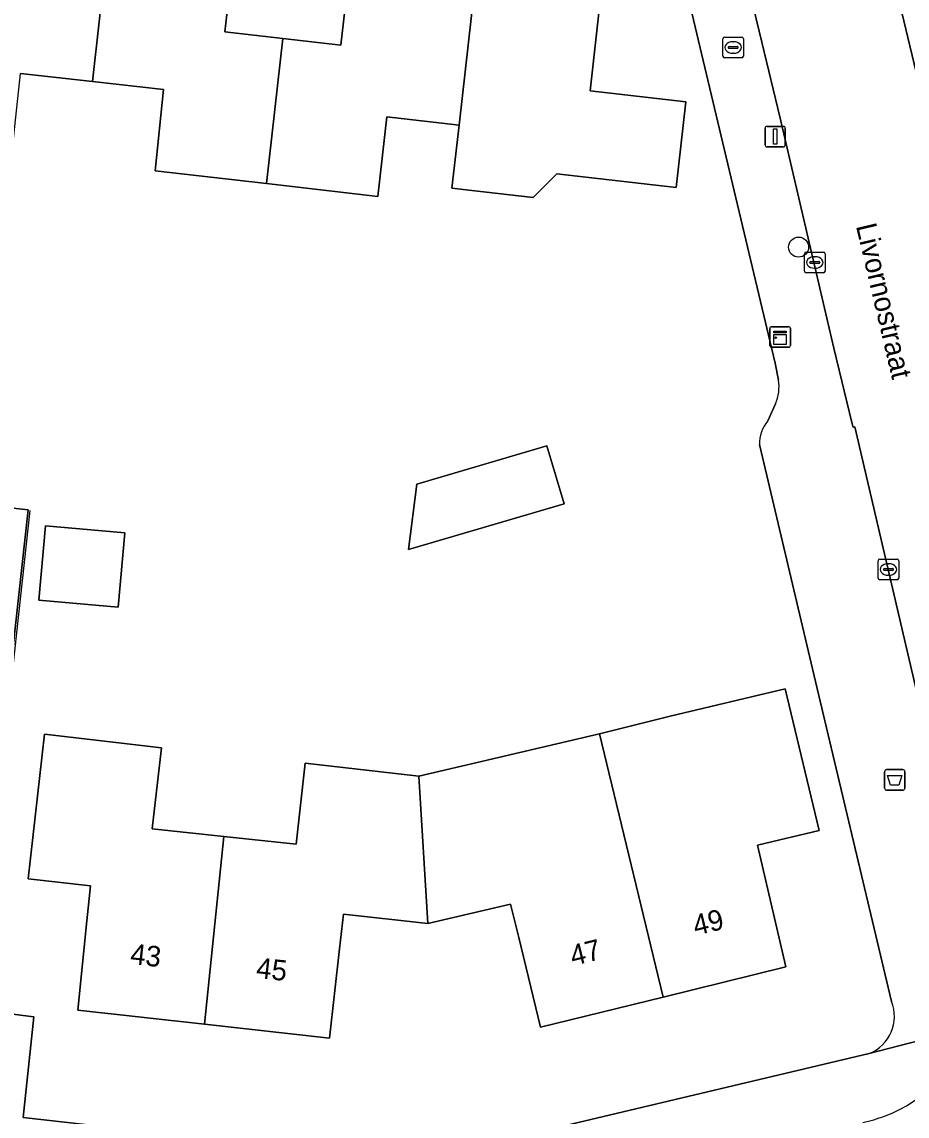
# Model space of a CAD drawing. Extents: x 162082 to 163401, y 388089 to 388636.
# Drawn here: x 162909.7 to 162952.9, y 388259.4 to 388312.7 of the extents above; entities that cross this region are included whole.
import ezdxf

# ---------------------------------------------------------------- set-up
doc = ezdxf.new("R2010")
doc.units = 0
for name, color, linetype in [('IMGEO_Afvalbak', 7, 'Continuous'), ('IMGEO_Boom', 7, 'Continuous'), ('IMGEO_Brandkraan', 7, 'Continuous'), ('IMGEO_Erf', 7, 'Continuous'), ('IMGEO_Kast', 7, 'Continuous'), ('IMGEO_Kolk', 7, 'Continuous'), ('IMGEO_Lichtmast', 7, 'Continuous'), ('IMGEO_Muur', 7, 'Continuous'), ('IMGEO_Openbare_ruimte_label', 7, 'Continuous'), ('IMGEO_Pand', 7, 'Continuous'), ('IMGEO_Pand_nummerreeks', 7, 'Continuous'), ('IMGEO_Rijbaan_lokaal_gesloten', 7, 'Continuous'), ('IMGEO_Rijbaan_lokaal_open', 7, 'Continuous'), ('IMGEO_Voetpad_open', 7, 'Continuous')]:
    doc.layers.add(name, color=color, linetype=linetype)

msp = doc.modelspace()

# ---------------------------------------------------------------- linework, layer by layer
at = {"layer": 'IMGEO_Afvalbak'}
for p, q in [((162951.867, 388276.247), (162952.657, 388276.247)), ((162952.657, 388276.247), (162951.867, 388276.247)), ((162951.767, 388275.347), (162951.767, 388276.147)), ((162951.767, 388276.147), (162951.767, 388275.347)), ((162952.757, 388276.147), (162952.757, 388275.347)), ((162952.757, 388275.347), (162952.757, 388276.147)), ((162952.657, 388275.247), (162951.867, 388275.247)), ((162951.867, 388275.247), (162952.657, 388275.247))]:
    msp.add_line(p, q, dxfattribs=at)
msp.add_lwpolyline([(162951.91, 388275.961), (162952.614, 388275.961), (162952.465, 388275.491), (162952.059, 388275.491), (162951.91, 388275.961)], dxfattribs=at)
for centre, start, end in [((162951.867, 388276.147), 90, 180), ((162951.867, 388276.147), 90, 180), ((162952.657, 388276.147), 0, 90), ((162952.657, 388276.147), 360, 90), ((162951.867, 388275.347), 180, 270), ((162951.867, 388275.347), 180, 270), ((162952.657, 388275.347), 270, 0), ((162952.657, 388275.347), 270, 0)]:
    msp.add_arc(centre, 0.1, start, end, dxfattribs=at)
at = {"layer": 'IMGEO_Boom'}
msp.add_circle((162947.581, 388301.686), 0.489, dxfattribs=at)
at = {"layer": 'IMGEO_Brandkraan'}
for p, q in [((162943.967, 388311.906), (162944.819, 388311.906)), ((162943.892, 388310.98), (162943.892, 388311.832)), ((162944.151, 388311.4), (162944.151, 388311.412)), ((162944.589, 388311.363), (162944.191, 388311.363)), ((162944.194, 388311.449), (162944.592, 388311.449)), ((162944.38, 388311.686), (162944.405, 388311.686)), ((162944.635, 388311.412), (162944.635, 388311.4)), ((162944.893, 388311.832), (162944.893, 388310.98)), ((162944.819, 388310.906), (162943.967, 388310.906)), ((162944.403, 388311.126), (162944.378, 388311.126))]:
    msp.add_line(p, q, dxfattribs=at)
for points in [[(162943.967, 388311.906), (162944.819, 388311.906)], [(162943.892, 388310.98), (162943.892, 388311.832)], [(162944.893, 388311.832), (162944.893, 388310.98)], [(162944.819, 388310.906), (162943.967, 388310.906)]]:
    msp.add_lwpolyline(points, dxfattribs=at)
for centre, radius, start, end in [((162943.969, 388311.83), 0.0765, 91.552, 178.448), ((162943.969, 388311.83), 0.0765, 91.552, 178.448), ((162944.817, 388311.83), 0.0765, 1.552, 88.448), ((162944.817, 388311.83), 0.0765, 1.552, 88.448), ((162944.191, 388311.409), 0.0403, 85.8775, 175.7526), ((162944.188, 388311.399), 0.0366, 178.938, 274.7102), ((162944.592, 388311.406), 0.043, 264.8664, 352.4533), ((162944.596, 388311.411), 0.0386, 1.7309, 96.639), ((162943.969, 388310.982), 0.0765, 181.552, 268.448), ((162943.969, 388310.982), 0.0765, 181.552, 268.448), ((162944.817, 388310.982), 0.0765, 271.552, 358.448), ((162944.817, 388310.982), 0.0765, 271.552, 358.448)]:
    msp.add_arc(centre, radius, start, end, dxfattribs=at)
for centre, major_axis, ratio, start_param, end_param in [((162944.379, 388311.406), (-0.387, 0.002), 0.722429, 4.712389, 7.853982), ((162944.404, 388311.406), (-0.39, 0.002), 0.717154, 1.570796, 4.712389)]:
    msp.add_ellipse(centre, major_axis=major_axis, ratio=ratio, start_param=start_param, end_param=end_param, dxfattribs=at)
at = {"layer": 'IMGEO_Erf'}
for points in [[(162946.597, 388295.207), (162946.435, 388296.029), (162941.347, 388317.481)], [(162938.195, 388316.183), (162937.422, 388309.296), (162942.086, 388308.758), (162941.619, 388304.591), (162935.807, 388305.262), (162934.647, 388304.102), (162931.66, 388304.446), (162930.692, 388304.558), (162931.04, 388307.626), (162927.525, 388308.031), (162927.078, 388304.156), (162921.665, 388304.78), (162916.233, 388305.407), (162916.65, 388309.367), (162913.18, 388309.749), (162909.677, 388310.134)], [(162919.824, 388313.864), (162919.63, 388312.164), (162922.452, 388311.842), (162925.283, 388311.518), (162925.477, 388313.219)], [(162946.081, 388293.222), (162946.455, 388294.058)], [(162952.111, 388264.963), (162948.409, 388280.547), (162945.672, 388292.072)], [(162907.123, 388289.226), (162910.054, 388288.891), (162908.073, 388271.01)], [(162907.36, 388264.58), (162910.334, 388264.217), (162909.814, 388259.308), (162924.044, 388257.709), (162923.853, 388256.162), (162923.899, 388256.008), (162951.024, 388262.43)]]:
    msp.add_lwpolyline(points, dxfattribs=at)
for points in [[(162935.314, 388292.019), (162936.167, 388289.187), (162928.585, 388286.965), (162928.982, 388290.151)], [(162910.578, 388284.497), (162910.902, 388288.122), (162914.757, 388287.777), (162914.433, 388284.152)], [(162941.332, 388278.844), (162946.93, 388280.188), (162948.577, 388273.289), (162945.576, 388272.563), (162945.965, 388270.901), (162946.962, 388266.642), (162940.978, 388265.172), (162935.002, 388263.704), (162933.948, 388268.07), (162933.553, 388269.704), (162929.517, 388268.75), (162925.41, 388269.205), (162925.223, 388267.525), (162924.738, 388263.182), (162918.647, 388263.856), (162912.47, 388264.539), (162912.915, 388268.89), (162913.089, 388270.596), (162910.061, 388270.934), (162910.851, 388277.975), (162916.54, 388277.317), (162916.09, 388273.372), (162919.583, 388272.995), (162923.103, 388272.616), (162923.548, 388276.555), (162929.087, 388275.936), (162937.877, 388277.991)]]:
    msp.add_lwpolyline(points, close=True, dxfattribs=at)
for centre, radius, start, end in [((162944.65, 388294.864), 1.977, 335.9304, 9.9791), ((162947.319, 388292.134), 1.648, 138.6839, 182.1601), ((162950.294, 388264.243), 1.954, 291.9287, 21.6195)]:
    msp.add_arc(centre, radius, start, end, dxfattribs=at)
at = {"layer": 'IMGEO_Kast'}
for p, q in [((162946.18, 388296.887), (162946.18, 388297.728)), ((162946.18, 388297.728), (162946.18, 388296.887)), ((162946.255, 388297.812), (162947.096, 388297.812)), ((162947.096, 388297.812), (162946.255, 388297.812)), ((162947.18, 388297.737), (162947.18, 388296.896)), ((162947.18, 388296.896), (162947.18, 388297.737)), ((162947.105, 388296.812), (162946.264, 388296.812)), ((162946.264, 388296.812), (162947.105, 388296.812))]:
    msp.add_line(p, q, dxfattribs=at)
for points in [[(162946.375, 388297.602), (162946.975, 388297.602), (162946.975, 388297.517), (162946.375, 388297.517), (162946.375, 388297.602)], [(162946.375, 388297.427), (162946.975, 388297.427), (162946.975, 388296.938), (162946.375, 388296.938), (162946.375, 388297.427)]]:
    msp.add_lwpolyline(points, dxfattribs=at)
msp.add_circle((162946.459, 388297.276), 0.0377, dxfattribs=at)
for centre, start, end in [((162946.258, 388297.734), 92.4484, 184.2845), ((162946.258, 388297.734), 92.4484, 184.2845), ((162947.102, 388297.734), 2.4484, 94.2845), ((162947.102, 388297.734), 2.4484, 94.2845), ((162946.258, 388296.89), 182.4484, 274.2845), ((162946.258, 388296.89), 182.4484, 274.2845), ((162947.102, 388296.89), 272.4484, 4.2845), ((162947.102, 388296.89), 272.4484, 4.2845)]:
    msp.add_arc(centre, 0.0779, start, end, dxfattribs=at)
at = {"layer": 'IMGEO_Kolk'}
for p, q in [((162947.867, 388300.514), (162947.867, 388301.366)), ((162947.942, 388301.44), (162948.794, 388301.44)), ((162948.355, 388301.22), (162948.38, 388301.22)), ((162948.868, 388301.366), (162948.868, 388300.514)), ((162948.126, 388300.934), (162948.126, 388300.946)), ((162948.564, 388300.897), (162948.166, 388300.897)), ((162948.169, 388300.983), (162948.567, 388300.983)), ((162948.61, 388300.946), (162948.61, 388300.934)), ((162948.794, 388300.44), (162947.942, 388300.44)), ((162948.378, 388300.66), (162948.353, 388300.66)), ((162951.457, 388285.567), (162951.457, 388286.419)), ((162951.532, 388286.493), (162952.384, 388286.493)), ((162952.458, 388286.419), (162952.458, 388285.567)), ((162951.716, 388285.987), (162951.716, 388285.999)), ((162952.154, 388285.95), (162951.756, 388285.95)), ((162951.759, 388286.036), (162952.157, 388286.036)), ((162951.945, 388286.273), (162951.97, 388286.273)), ((162952.2, 388285.999), (162952.2, 388285.987)), ((162952.384, 388285.493), (162951.532, 388285.493)), ((162951.968, 388285.713), (162951.943, 388285.713))]:
    msp.add_line(p, q, dxfattribs=at)
for points in [[(162947.867, 388300.514), (162947.867, 388301.366)], [(162947.942, 388301.44), (162948.794, 388301.44)], [(162948.868, 388301.366), (162948.868, 388300.514)], [(162948.794, 388300.44), (162947.942, 388300.44)], [(162951.457, 388285.567), (162951.457, 388286.419)], [(162951.532, 388286.493), (162952.384, 388286.493)], [(162952.458, 388286.419), (162952.458, 388285.567)], [(162952.384, 388285.493), (162951.532, 388285.493)]]:
    msp.add_lwpolyline(points, dxfattribs=at)
for centre, radius, start, end in [((162947.944, 388301.364), 0.0765, 91.552, 178.448), ((162947.944, 388301.364), 0.0765, 91.552, 178.448), ((162948.792, 388301.364), 0.0765, 1.552, 88.448), ((162948.792, 388301.364), 0.0765, 1.552, 88.448), ((162948.166, 388300.943), 0.0403, 85.8775, 175.7526), ((162948.163, 388300.933), 0.0366, 178.938, 274.7102), ((162948.567, 388300.94), 0.043, 264.8664, 352.4533), ((162948.571, 388300.945), 0.0386, 1.7309, 96.639), ((162947.944, 388300.516), 0.0765, 181.552, 268.448), ((162947.944, 388300.516), 0.0765, 181.552, 268.448), ((162948.792, 388300.516), 0.0765, 271.552, 358.448), ((162948.792, 388300.516), 0.0765, 271.552, 358.448), ((162951.534, 388286.417), 0.0765, 91.552, 178.448), ((162951.534, 388286.417), 0.0765, 91.552, 178.448), ((162952.382, 388286.417), 0.0765, 1.552, 88.448), ((162952.382, 388286.417), 0.0765, 1.552, 88.448), ((162951.756, 388285.996), 0.0403, 85.8775, 175.7526), ((162951.753, 388285.986), 0.0366, 178.938, 274.7102), ((162952.157, 388285.993), 0.043, 264.8664, 352.4533), ((162952.161, 388285.998), 0.0386, 1.7309, 96.639), ((162951.534, 388285.569), 0.0765, 181.552, 268.448), ((162951.534, 388285.569), 0.0765, 181.552, 268.448), ((162952.382, 388285.569), 0.0765, 271.552, 358.448), ((162952.382, 388285.569), 0.0765, 271.552, 358.448)]:
    msp.add_arc(centre, radius, start, end, dxfattribs=at)
for centre, major_axis, ratio, start_param, end_param in [((162948.354, 388300.94), (-0.387, 0.002), 0.722429, 4.712389, 7.853982), ((162948.379, 388300.94), (-0.39, 0.002), 0.717154, 1.570796, 4.712389), ((162951.944, 388285.993), (-0.387, 0.002), 0.722429, 4.712389, 7.853982), ((162951.969, 388285.993), (-0.39, 0.002), 0.717154, 1.570796, 4.712389)]:
    msp.add_ellipse(centre, major_axis=major_axis, ratio=ratio, start_param=start_param, end_param=end_param, dxfattribs=at)
at = {"layer": 'IMGEO_Lichtmast'}
for p, q in [((162945.944, 388306.666), (162945.944, 388307.466)), ((162945.944, 388307.466), (162945.944, 388306.666)), ((162946.044, 388307.566), (162946.834, 388307.566)), ((162946.834, 388307.566), (162946.044, 388307.566)), ((162946.934, 388307.466), (162946.934, 388306.666)), ((162946.934, 388306.666), (162946.934, 388307.466)), ((162946.834, 388306.566), (162946.044, 388306.566)), ((162946.044, 388306.566), (162946.834, 388306.566))]:
    msp.add_line(p, q, dxfattribs=at)
msp.add_lwpolyline([(162946.364, 388307.441), (162946.514, 388307.441), (162946.514, 388306.691), (162946.364, 388306.691), (162946.364, 388307.441)], dxfattribs=at)
for centre, start, end in [((162946.044, 388307.466), 90, 180), ((162946.044, 388307.466), 90, 180), ((162946.834, 388307.466), 0, 90), ((162946.834, 388307.466), 360, 90), ((162946.044, 388306.666), 180, 270), ((162946.044, 388306.666), 180, 270), ((162946.834, 388306.666), 270, 0), ((162946.834, 388306.666), 270, 0)]:
    msp.add_arc(centre, 0.1, start, end, dxfattribs=at)
at = {"layer": 'IMGEO_Muur'}
for points in [[(162948.409, 388280.547), (162945.672, 388292.072)], [(162908.181, 388271.003), (162910.148, 388288.869)]]:
    msp.add_lwpolyline(points, dxfattribs=at)
at = {"layer": 'IMGEO_Pand'}
for points in [[(162904.571, 388313.878), (162903.836, 388306.803), (162909.255, 388306.202), (162909.677, 388310.134), (162913.18, 388309.749), (162914.202, 388318.92), (162908.096, 388319.615), (162907.599, 388315.242), (162907.407, 388313.555)], [(162922.452, 388311.842), (162919.63, 388312.164), (162919.824, 388313.864), (162920.322, 388318.223), (162914.202, 388318.92), (162913.18, 388309.749), (162916.65, 388309.367), (162916.233, 388305.407), (162921.665, 388304.78)], [(162932.09, 388316.88), (162925.974, 388317.578), (162925.477, 388313.219), (162925.283, 388311.518), (162922.452, 388311.842), (162921.665, 388304.78), (162927.078, 388304.156), (162927.525, 388308.031), (162931.04, 388307.626)], [(162937.422, 388309.296), (162938.195, 388316.183), (162932.09, 388316.88), (162931.04, 388307.626), (162930.692, 388304.558), (162931.66, 388304.446), (162934.647, 388304.102), (162935.807, 388305.262), (162941.619, 388304.591), (162942.086, 388308.758)], [(162928.585, 388286.965), (162936.167, 388289.187), (162935.314, 388292.019), (162928.982, 388290.151)], [(162910.578, 388284.497), (162914.433, 388284.152), (162914.757, 388287.777), (162910.902, 388288.122)], [(162940.978, 388265.172), (162946.962, 388266.642), (162945.965, 388270.901), (162945.576, 388272.563), (162948.577, 388273.289), (162946.93, 388280.188), (162941.332, 388278.844), (162937.877, 388277.991)], [(162919.583, 388272.995), (162916.09, 388273.372), (162916.54, 388277.317), (162910.851, 388277.975), (162910.061, 388270.934), (162913.089, 388270.596), (162912.915, 388268.89), (162912.47, 388264.539), (162918.647, 388263.856)], [(162940.978, 388265.172), (162937.877, 388277.991), (162929.087, 388275.936), (162929.517, 388268.75), (162933.553, 388269.704), (162933.948, 388268.07), (162935.002, 388263.704)], [(162919.583, 388272.995), (162918.647, 388263.856), (162924.738, 388263.182), (162925.223, 388267.525), (162925.41, 388269.205), (162929.517, 388268.75), (162929.087, 388275.936), (162923.548, 388276.555), (162923.103, 388272.616)]]:
    msp.add_lwpolyline(points, close=True, dxfattribs=at)
at = {"layer": 'IMGEO_Rijbaan_lokaal_gesloten'}
for centre, radius, start, end in [((162949.234, 388266.055), 7.14, 290.7955, 340.8931), ((162949.185, 388266.233), 7.323, 282.0325, 290.6585)]:
    msp.add_arc(centre, radius, start, end, dxfattribs=at)
at = {"layer": 'IMGEO_Rijbaan_lokaal_open'}
msp.add_lwpolyline([(162944.296, 388317.825), (162945.789, 388311.666), (162946.675, 388307.971), (162949.292, 388296.772), (162950.192, 388293.088), (162950.233, 388292.921), (162950.326, 388292.933), (162955.378, 388271.249), (162955.667, 388269.968), (162955.835, 388269.226), (162962.752, 388270.839), (162962.523, 388271.828), (162950.825, 388320.555)], dxfattribs=at)
at = {"layer": 'IMGEO_Voetpad_open'}
msp.add_lwpolyline([(162908.073, 388271.01), (162910.054, 388288.891), (162907.123, 388289.226), (162886.23, 388291.615), (162886.758, 388296.567), (162881.865, 388297.138), (162882.593, 388303.237), (162883.192, 388309.144), (162883.969, 388316.16), (162884.982, 388325.32), (162882.015, 388325.663), (162881.575, 388321.77), (162881.114, 388317.7), (162881.014, 388316.806), (162879.636, 388304.63), (162879.611, 388304.409), (162879.495, 388303.388), (162878.843, 388297.493), (162877.935, 388289.522), (162879.495, 388289.345), (162906.732, 388286.253), (162904.351, 388264.947), (162907.36, 388264.58)], close=True, dxfattribs=at)
for points in [[(162950.825, 388320.555), (162962.523, 388271.828), (162962.752, 388270.839), (162963.027, 388269.647)], [(162950.192, 388293.088), (162949.292, 388296.772), (162946.675, 388307.971), (162945.789, 388311.666), (162944.296, 388317.825)], [(162941.347, 388317.481), (162946.435, 388296.029), (162946.597, 388295.207)], [(162946.455, 388294.058), (162946.081, 388293.222)], [(162956.267, 388267.292), (162956.249, 388267.389), (162955.835, 388269.226), (162955.667, 388269.968), (162955.378, 388271.249), (162950.326, 388292.933), (162950.233, 388292.921), (162950.192, 388293.088)], [(162945.672, 388292.072), (162948.409, 388280.547), (162952.111, 388264.963)], [(162909.814, 388259.308), (162910.334, 388264.217), (162907.36, 388264.58), (162904.351, 388264.947), (162902.692, 388250), (162902.18, 388245.39), (162907.176, 388244.804), (162903.186, 388209.857)], [(162955.981, 388263.718), (162951.024, 388262.43), (162923.899, 388256.008), (162923.853, 388256.162), (162924.044, 388257.709), (162909.814, 388259.308)], [(162951.024, 388262.43), (162955.981, 388263.718)]]:
    msp.add_lwpolyline(points, dxfattribs=at)
for centre, radius, start, end in [((162944.65, 388294.864), 1.977, 335.9304, 9.9791), ((162947.319, 388292.134), 1.648, 138.6839, 182.1601), ((162950.294, 388264.243), 1.954, 291.9287, 21.6195), ((162949.234, 388266.055), 7.14, 290.7955, 340.8931), ((162949.185, 388266.233), 7.323, 282.0325, 290.6585)]:
    msp.add_arc(centre, radius, start, end, dxfattribs=at)

# ---------------------------------------------------------------- texts
at = {"layer": 'IMGEO_Openbare_ruimte_label'}
msp.add_text('Livornostraat', height=1, rotation=283.2996, dxfattribs=at).set_placement((162950.368, 388302.722))
at = {"layer": 'IMGEO_Pand_nummerreeks'}
for s, rotation, p in [('49', 13.8015, (162942.568, 388268.158)), ('43', 353.688, (162914.993, 388266.795)), ('47', 13.8015, (162936.588, 388266.689)), ('45', 353.688, (162921.127, 388266.117))]:
    msp.add_text(s, height=1, rotation=rotation, dxfattribs=at).set_placement(p)

doc.saveas('drawing.dxf')
